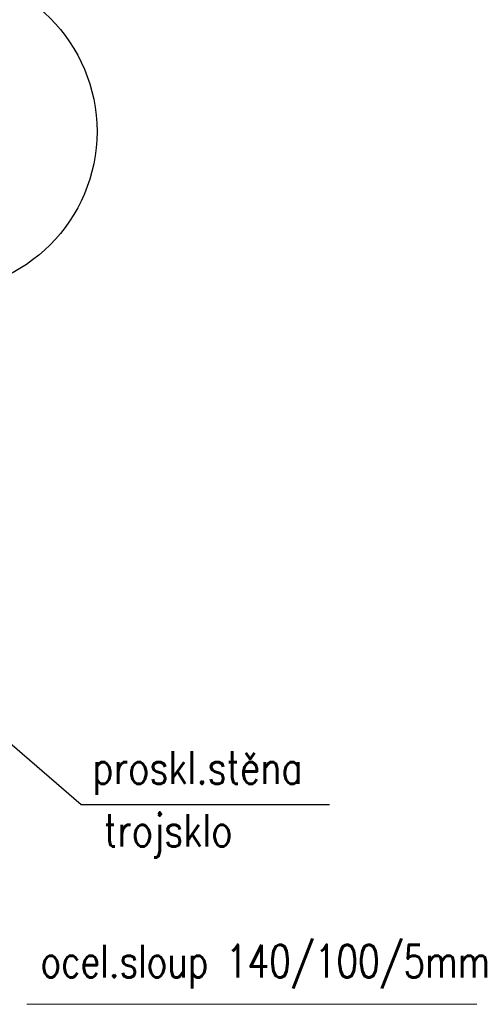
# Model space of a CAD drawing. Header units: millimetres. Extents: x -637441 to -130928, y -380379 to -53767.
# Tile 285 of 390: x -334182 to -332461, y -169823 to -166053. Entities that reach past the tile are written whole.
import ezdxf

# ---------------------------------------------------------------- set-up
doc = ezdxf.new("R2010")
doc.units = ezdxf.units.MM
doc.header["$LTSCALE"] = 10
doc.layers.add('CKSTENY_SRAF', color=1, linetype='Continuous', lineweight=18)
doc.layers.add('CKTEXTY_MALE', color=7, linetype='Continuous', lineweight=25)
doc.styles.get("Standard").update_dxf_attribs({"font": 'simplex.shx', "width": 0.8})
doc.dimstyles.new('normální', dxfattribs={"dimscale": 50, "dimtxt": 2.5, "dimasz": 2.5, "dimexe": 1.768, "dimexo": 5, "dimtad": 1, "dimrnd": 1, "dimtxsty": 'Standard', "dimblk1": 'OBLIQUE', "dimblk2": 'OBLIQUE', "dimsah": 1, "dimcen": 2.5, "dimdle": 1.8, "dimadec": 0, "dimazin": 0, "dimtfac": 1, "dimtix": 1, "dimtmove": 2, "dimatfit": 3, "dimfxl": 1, "dimarcsym": 0})

# ---------------------------------------------------------------- blocks, each defined once
blk = doc.blocks.new('_OBLIQUE')
at = {"color": 0, "linetype": 'ByBlock'}
blk.add_line((-0.5, -0.5), (0.5, 0.5), dxfattribs=at)

msp = doc.modelspace()

# ---------------------------------------------------------------- linework, layer by layer
at = {"layer": 'CKSTENY_SRAF'}
msp.add_line((-334154.767, -169823.113), (-329785.265, -169823.113), dxfattribs=at)
at = {"layer": 'CKTEXTY_MALE', "color": 7}
msp.add_circle((-334499.919, -166481.635), 613.638, dxfattribs=at)

# ---------------------------------------------------------------- texts
at = {"layer": 'CKTEXTY_MALE', "color": 7, "width": 0.8}
msp.add_text('proskl.stěna', height=125, dxfattribs=at).set_placement((-333904.16, -168979.362))
at = {"layer": 'CKTEXTY_MALE', "width": 0.8}
for s, p in [('trojsklo', (-333860.35, -169219.53)), ('ocel.sloup 140/100/5mm', (-334103.07, -169720.405))]:
    msp.add_text(s, height=125, dxfattribs=at).set_placement(p)

# ---------------------------------------------------------------- leaders
at = {"layer": 'CKTEXTY_MALE'}
msp.add_leader([(-334429.73, -168640.985), (-333947.184, -169058.364), (-332996.155, -169058.364)], dimstyle='normální', override={"dimgap": 0.625, "dimtad": 0}, dxfattribs=at)

doc.saveas('drawing.dxf')
